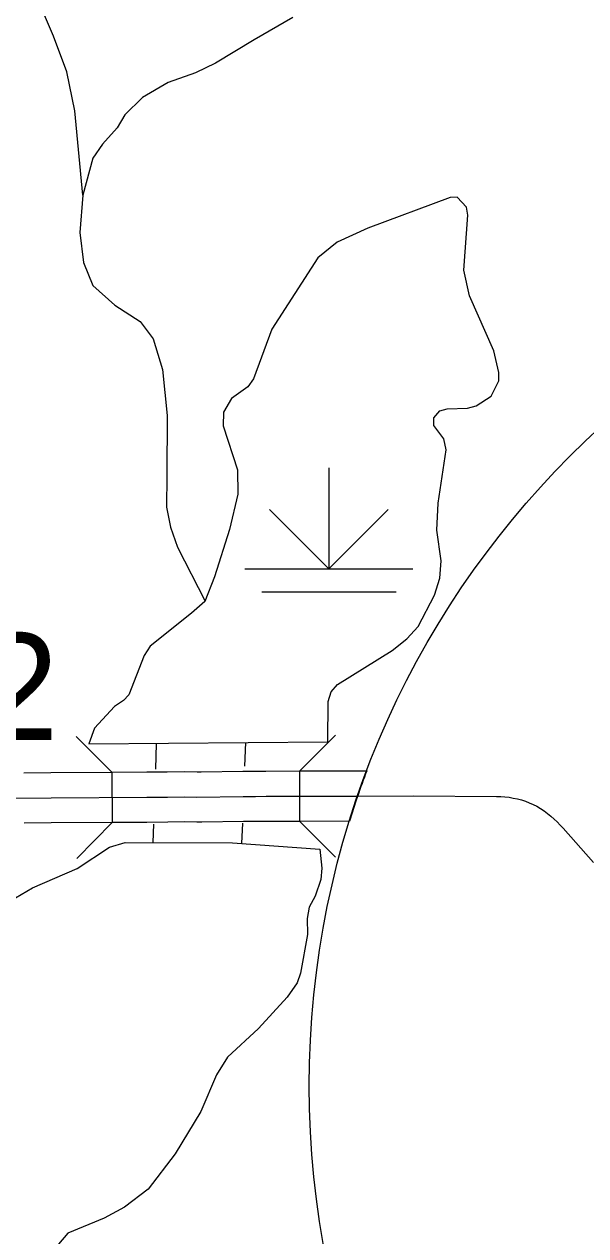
# Model space of a CAD drawing. Extents: x -19 to 366, y -4 to 359.
# Drawn here: x 158.915 to 159.232, y 174.738 to 175.42 of the extents above; entities that cross this region are included whole.
import ezdxf

# ---------------------------------------------------------------- set-up
doc = ezdxf.new("R2010")
doc.units = 0
for name, color, linetype in [('Level 31', 7, 'Continuous'), ('Level 35', 7, 'Continuous'), ('Level 38', 7, 'Continuous'), ('Level 44', 7, 'Continuous'), ('Level 47', 7, 'Continuous'), ('Level 60', 7, 'Continuous'), ('Level 63', 7, 'Continuous')]:
    doc.layers.add(name, color=color, linetype=linetype)

msp = doc.modelspace()

# ---------------------------------------------------------------- linework, layer by layer
at = {"layer": 'Level 31'}
for p, q in [((158.96488, 174.99871), (158.96506, 174.97031)), ((159.07082, 174.97095), (159.07077, 174.99936))]:
    msp.add_line(p, q, dxfattribs=at)
for points in [[(158.9152, 174.99834), (158.93046, 174.9985), (158.96488, 174.99871)], [(158.96488, 174.99871), (158.9845, 174.99884), (158.99598, 174.99887), (159.0057, 174.99909), (159.01291, 174.99886), (159.01512, 174.99889)], [(159.01512, 174.99889), (159.03873, 174.99925), (159.04571, 174.99927), (159.05166, 174.99932), (159.07077, 174.99936)], [(159.07077, 174.99936), (159.10848, 174.99943)], [(158.85113, 174.98344), (158.87937, 174.98378), (158.93058, 174.98429), (158.98456, 174.98463), (158.99616, 174.98466), (159.00563, 174.98488), (159.01279, 174.98465), (159.03885, 174.98505), (159.04579, 174.98506), (159.05173, 174.98511), (159.10334, 174.98522)], [(159.10334, 174.98521), (159.13483, 174.98531), (159.18163, 174.98499), (159.184, 174.98495), (159.18635, 174.98478), (159.18868, 174.98451), (159.19101, 174.98412), (159.19332, 174.98363), (159.19559, 174.98302), (159.19784, 174.98231), (159.20006, 174.98149), (159.20222, 174.98056), (159.20434, 174.97954), (159.20639, 174.97824), (159.2084, 174.97686), (159.21033, 174.97541), (159.21223, 174.97389), (159.21405, 174.9723), (159.21583, 174.97065), (159.21754, 174.96893), (159.21918, 174.96715), (159.23616, 174.94781)], [(158.96506, 174.97031), (158.93069, 174.97009), (158.91549, 174.96994)], [(159.01555, 174.97049), (159.01267, 174.97044), (159.00557, 174.97067), (158.99635, 174.97046), (158.98462, 174.97043), (158.96506, 174.97031)], [(159.07082, 174.97095), (159.05181, 174.97091), (159.04587, 174.97086), (159.03898, 174.97084), (159.01555, 174.97049)], [(159.09869, 174.971), (159.07082, 174.97095)]]:
    msp.add_lwpolyline(points, dxfattribs=at)
msp.add_arc((159.57752, 174.82204), 0.50147, 159.28348, 162.7192, dxfattribs=at)
at = {"layer": 'Level 35'}
for points in [[(158.94852, 175.32365), (158.94392, 175.371), (158.93956, 175.39293), (158.93202, 175.4131), (158.92254, 175.43531)], [(159.06678, 175.4235), (159.04501, 175.41096), (159.02325, 175.39786), (159.01197, 175.39253), (158.99652, 175.38694), (158.98207, 175.37852), (158.97219, 175.36885), (158.96777, 175.36156), (158.95959, 175.35231), (158.95423, 175.34443), (158.94852, 175.32365), (158.9468, 175.30256), (158.94898, 175.28571), (158.95413, 175.27271), (158.96645, 175.26155), (158.98082, 175.25251), (158.98819, 175.24259), (158.99341, 175.22542), (158.99594, 175.19947), (158.99576, 175.1655), (158.99569, 175.14785), (158.99796, 175.1367), (159.00194, 175.12539), (159.01744, 175.09505)], [(158.98992, 175.01491), (158.98939, 175.00043)], [(159.04008, 175.01539), (159.03959, 175.00215)], [(158.98825, 174.96933), (158.98787, 174.95905)], [(159.03841, 174.96992), (159.03799, 174.9585)], [(158.86677, 174.88297), (158.87347, 174.89502), (158.87507, 174.8972), (158.88921, 174.91226), (158.91055, 174.92801), (158.92012, 174.9335), (158.94533, 174.94439), (158.96351, 174.95648), (158.97237, 174.95911), (159.03283, 174.95887)], [(159.03283, 174.95887), (159.08197, 174.95531), (159.0831, 174.9447), (159.08264, 174.93824), (159.07939, 174.92889), (159.07608, 174.92276), (159.07487, 174.91628), (159.07502, 174.90737), (159.07123, 174.88548), (159.06923, 174.88013), (159.06368, 174.87206), (159.0475, 174.85431), (159.02996, 174.83825), (159.02388, 174.82827), (159.01494, 174.80762), (159.00057, 174.78383), (158.98537, 174.76382), (158.9719, 174.75371), (158.96044, 174.74762), (158.94, 174.73904)], [(158.94, 174.73904), (158.9189, 174.71423), (158.90167, 174.70272), (158.89941, 174.70173), (158.85364, 174.76276), (158.83187, 174.74453)]]:
    msp.add_lwpolyline(points, dxfattribs=at)
at = {"layer": 'Level 38'}
for points in [[(158.94467, 175.01867), (158.96488, 174.99871)], [(159.07077, 174.99936), (159.09081, 175.01948)], [(158.96506, 174.97031), (158.9451, 174.95009)], [(159.09095, 174.9509), (159.07082, 174.97095)]]:
    msp.add_lwpolyline(points, dxfattribs=at)
at = {"layer": 'Level 44'}
for p, q in [((159.08715, 175.16995), (159.08715, 175.11313)), ((159.08715, 175.11313), (159.05367, 175.14661)), ((159.08715, 175.11313), (159.12063, 175.14661)), ((159.0398, 175.11313), (159.1345, 175.11313)), ((159.04927, 175.10022), (159.12503, 175.10022))]:
    msp.add_line(p, q, dxfattribs=at)
at = {"layer": 'Level 47'}
for points in [[(158.95513, 175.02352), (158.95188, 175.01455), (159.0866, 175.01584), (159.08679, 175.03842), (159.0884, 175.04396), (159.09193, 175.048), (159.12287, 175.06716), (159.1311, 175.07376), (159.13742, 175.0807), (159.1466, 175.09832), (159.14966, 175.10787), (159.15044, 175.11775), (159.14787, 175.13497), (159.14874, 175.15016), (159.15316, 175.18022), (159.15192, 175.18627), (159.14629, 175.19395), (159.14622, 175.19812), (159.14956, 175.20216), (159.15371, 175.20319), (159.16527, 175.20359), (159.17017, 175.205), (159.1786, 175.21047), (159.18282, 175.21908), (159.18293, 175.22364), (159.18006, 175.23592), (159.16627, 175.26679), (159.16318, 175.28134), (159.16549, 175.31231), (159.16465, 175.31685), (159.15944, 175.32245), (159.15547, 175.32219), (159.10914, 175.30503), (159.09184, 175.29713), (159.081, 175.2882), (159.05496, 175.24808), (159.04464, 175.22019), (159.04149, 175.21558), (159.03232, 175.20915), (159.02771, 175.20129), (159.02765, 175.1937), (159.03566, 175.16899), (159.03589, 175.15514), (159.03112, 175.13532), (159.02266, 175.10861), (159.01721, 175.09485), (159.00975, 175.08826)], [(159.00975, 175.08826), (158.98637, 175.06962), (158.98305, 175.06444), (158.97452, 175.04228), (158.97136, 175.03899), (158.9663, 175.03568), (158.95513, 175.02352)]]:
    msp.add_lwpolyline(points, dxfattribs=at)
at = {"layer": 'Level 60'}
for points in [[(168.79024, 2.24423), (168.56072, 10.86154), (168.3304, 19.47898), (168.09927, 28.09654), (167.86734, 36.71424), (167.63461, 45.33207), (167.40109, 53.95003), (167.16676, 62.56812), (166.93164, 71.18634), (166.69573, 79.80469), (166.45902, 88.42317), (166.22151, 97.04178), (165.98322, 105.66053), (165.74413, 114.27941), (165.50426, 122.89842), (165.26359, 131.51756), (165.02214, 140.13684), (164.7799, 148.75625), (164.53687, 157.3758), (164.29307, 165.99547), (164.04847, 174.61528), (163.8031, 183.23523), (163.55694, 191.85531), (163.31001, 200.47553), (163.06229, 209.09588), (162.8138, 217.71636), (162.56453, 226.33698), (162.31449, 234.95774), (162.06367, 243.57863), (161.81208, 252.19966), (161.55972, 260.82082), (161.30659, 269.44212), (161.05269, 278.06356), (160.79802, 286.68514), (160.54258, 295.30685), (160.28638, 303.9287), (160.02941, 312.55068), (159.77168, 321.1728), (159.51318, 329.79507), (159.25393, 338.41747), (158.99391, 347.04)], [(161.45315, 2.05333), (161.23362, 10.67024), (161.01332, 19.28727), (160.79225, 27.90444), (160.57041, 36.52174), (160.34782, 45.13918), (160.12445, 53.75675), (159.90032, 62.37446), (159.67544, 70.99229), (159.44979, 79.61027), (159.22338, 88.22838), (158.99621, 96.84662), (158.76828, 105.46501), (158.5396, 114.08352), (158.31016, 122.70218), (158.07997, 131.32097), (157.84903, 139.93989), (157.61733, 148.55896), (157.38488, 157.17816), (157.15168, 165.7975), (156.91773, 174.41697), (156.68303, 183.03659), (156.51103, 189.33632)], [(0, 172.2839), (7.1335, 172.2883), (14.26699, 172.30153), (21.40046, 172.32356), (28.53389, 172.35442), (35.66729, 172.39408), (42.80062, 172.44256), (49.9339, 172.49986), (57.06709, 172.56597), (64.2002, 172.6409), (71.33321, 172.72464), (78.46611, 172.81719), (85.59889, 172.91856), (92.73155, 173.02874), (99.86406, 173.14774), (106.99641, 173.27555), (114.12861, 173.41217), (121.26063, 173.5576), (128.39246, 173.71185), (135.5241, 173.87492), (142.65553, 174.04679), (149.78674, 174.22748), (156.91773, 174.41697), (164.04847, 174.61528), (171.17897, 174.82241), (178.3092, 175.03834), (185.43916, 175.26308), (192.56884, 175.49664), (199.69822, 175.739), (206.8273, 175.99017), (213.95607, 176.25015), (221.0845, 176.51895), (228.2126, 176.79655), (235.34035, 177.08295), (242.46774, 177.37817), (249.59476, 177.68219), (256.7214, 177.99502), (263.84765, 178.31666), (270.97349, 178.6471), (278.09893, 178.98634), (285.22393, 179.33439), (292.3485, 179.69125), (299.47263, 180.05691), (306.59629, 180.43137), (313.71949, 180.81463), (320.84221, 181.2067), (327.96444, 181.60757), (335.08617, 182.01724), (342.20739, 182.4357)]]:
    msp.add_spline(points, degree=3, dxfattribs=at)
at = {"layer": 'Level 63'}
msp.add_circle((159.57753, 174.82204), 0.50147, dxfattribs=at)

# ---------------------------------------------------------------- texts
at = {"layer": 'Level 38'}
msp.add_text('2', height=0.06, dxfattribs=at).set_placement((158.89024, 175.01687))

doc.saveas('drawing.dxf')
